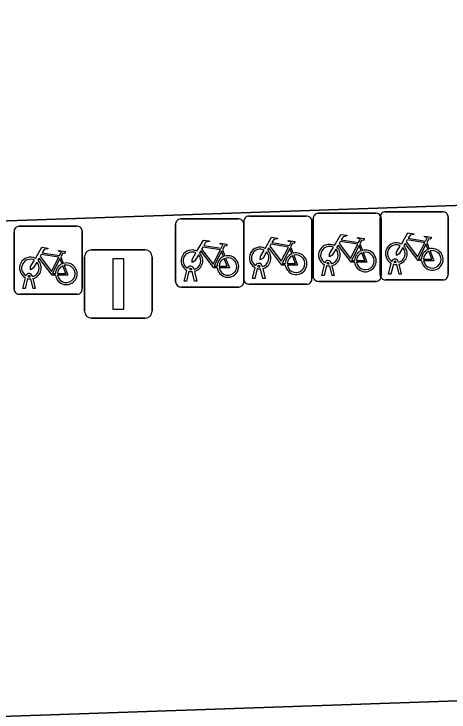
# Model space of a CAD drawing. Extents: x 160554 to 161248, y 385329 to 386506.
# Drawn here: x 160810.19 to 160816.57, y 386225.67 to 386235.92 of the extents above; entities that cross this region are included whole.
import ezdxf

# ---------------------------------------------------------------- set-up
doc = ezdxf.new("R2010")
doc.units = 0
for name, color, linetype in [('IMGEO_Erf', 7, 'Continuous'), ('IMGEO_Fietsenrek', 7, 'Continuous'), ('IMGEO_Lichtmast', 7, 'Continuous'), ('IMGEO_Rijbaan_lokaal_open', 7, 'Continuous'), ('IMGEO_Voetpad_open', 7, 'Continuous')]:
    doc.layers.add(name, color=color, linetype=linetype)

msp = doc.modelspace()

# ---------------------------------------------------------------- linework, layer by layer
at = {"layer": 'IMGEO_Erf'}
msp.add_lwpolyline([(160773.601, 386232.427), (160773.55, 386232.945), (160773.585, 386232.947), (160772.723, 386259.502), (160779.18, 386259.756), (160779.996, 386233.226), (160780.051, 386231.849), (160793.688, 386232.317), (160806.667, 386232.763), (160836.092, 386233.774), (160836.049, 386235.257), (160834.783, 386270.735), (160825.465, 386270.379), (160825.546, 386268.203), (160825.746, 386268.21), (160826.839, 386237.663), (160786.059, 386236.166), (160784.968, 386266.76), (160811.841, 386267.718), (160811.445, 386278.832)], dxfattribs=at)
at = {"layer": 'IMGEO_Fietsenrek'}
for p, q in [((160815.636, 386233.016), (160816.477, 386233.016)), ((160816.477, 386233.016), (160815.636, 386233.016)), ((160812.638, 386232.911), (160813.479, 386232.911)), ((160813.479, 386232.911), (160812.638, 386232.911)), ((160813.638, 386232.952), (160814.479, 386232.952)), ((160814.479, 386232.952), (160813.638, 386232.952)), ((160814.579, 386232.069), (160814.579, 386232.91)), ((160814.579, 386232.91), (160814.579, 386232.069)), ((160814.654, 386232.994), (160815.495, 386232.994)), ((160815.495, 386232.994), (160814.654, 386232.994)), ((160815.561, 386232.091), (160815.561, 386232.932)), ((160815.561, 386232.932), (160815.561, 386232.091)), ((160815.579, 386232.919), (160815.579, 386232.078)), ((160815.579, 386232.078), (160815.579, 386232.919)), ((160816.561, 386232.941), (160816.561, 386232.1)), ((160816.561, 386232.1), (160816.561, 386232.941)), ((160810.268, 386232.804), (160811.109, 386232.804)), ((160811.109, 386232.804), (160810.268, 386232.804)), ((160812.563, 386231.986), (160812.563, 386232.827)), ((160812.563, 386232.827), (160812.563, 386231.986)), ((160813.563, 386232.027), (160813.563, 386232.868)), ((160813.563, 386232.868), (160813.563, 386232.027)), ((160813.563, 386232.836), (160813.563, 386231.995)), ((160813.563, 386231.995), (160813.563, 386232.836)), ((160814.563, 386232.877), (160814.563, 386232.036)), ((160814.563, 386232.036), (160814.563, 386232.877)), ((160810.193, 386231.879), (160810.193, 386232.72)), ((160810.193, 386232.72), (160810.193, 386231.879)), ((160811.193, 386232.729), (160811.193, 386231.888)), ((160811.193, 386231.888), (160811.193, 386232.729)), ((160814.25, 386232.501), (160814.286, 386232.406)), ((160815.266, 386232.543), (160815.302, 386232.448)), ((160816.248, 386232.565), (160816.284, 386232.47)), ((160813.25, 386232.46), (160813.286, 386232.365)), ((160810.88, 386232.353), (160810.916, 386232.258)), ((160813.69, 386232.036), (160813.729, 386232.196)), ((160813.759, 386232.184), (160813.724, 386232.036)), ((160813.801, 386232.208), (160813.8, 386232.212)), ((160813.832, 386232.219), (160813.833, 386232.212)), ((160814.706, 386232.078), (160814.745, 386232.238)), ((160814.775, 386232.226), (160814.74, 386232.078)), ((160814.817, 386232.25), (160814.816, 386232.254)), ((160814.858, 386232.078), (160814.824, 386232.22)), ((160814.848, 386232.261), (160814.849, 386232.254)), ((160814.856, 386232.224), (160814.891, 386232.078)), ((160815.688, 386232.1), (160815.727, 386232.26)), ((160815.757, 386232.248), (160815.722, 386232.1)), ((160815.799, 386232.272), (160815.798, 386232.276)), ((160815.84, 386232.1), (160815.806, 386232.242)), ((160815.83, 386232.283), (160815.831, 386232.276)), ((160815.838, 386232.246), (160815.873, 386232.1)), ((160812.69, 386231.995), (160812.729, 386232.155)), ((160812.759, 386232.143), (160812.724, 386231.995)), ((160812.801, 386232.167), (160812.8, 386232.171)), ((160812.842, 386231.995), (160812.808, 386232.137)), ((160812.832, 386232.178), (160812.833, 386232.171)), ((160812.84, 386232.141), (160812.875, 386231.995)), ((160813.842, 386232.036), (160813.808, 386232.178)), ((160813.84, 386232.182), (160813.875, 386232.036)), ((160815.722, 386232.1), (160815.688, 386232.1)), ((160815.873, 386232.1), (160815.84, 386232.1)), ((160810.32, 386231.888), (160810.359, 386232.048)), ((160810.389, 386232.036), (160810.354, 386231.888)), ((160810.431, 386232.06), (160810.43, 386232.064)), ((160810.472, 386231.888), (160810.438, 386232.03)), ((160810.462, 386232.071), (160810.463, 386232.064)), ((160810.47, 386232.034), (160810.505, 386231.888)), ((160812.724, 386231.995), (160812.69, 386231.995)), ((160812.875, 386231.995), (160812.842, 386231.995)), ((160813.724, 386232.036), (160813.69, 386232.036)), ((160813.875, 386232.036), (160813.842, 386232.036)), ((160815.504, 386231.994), (160814.663, 386231.994)), ((160814.663, 386231.994), (160815.504, 386231.994)), ((160814.74, 386232.078), (160814.706, 386232.078)), ((160814.891, 386232.078), (160814.858, 386232.078)), ((160816.486, 386232.016), (160815.645, 386232.016)), ((160815.645, 386232.016), (160816.486, 386232.016)), ((160810.354, 386231.888), (160810.32, 386231.888)), ((160810.505, 386231.888), (160810.472, 386231.888)), ((160813.488, 386231.911), (160812.647, 386231.911)), ((160812.647, 386231.911), (160813.488, 386231.911)), ((160814.488, 386231.952), (160813.647, 386231.952)), ((160813.647, 386231.952), (160814.488, 386231.952)), ((160811.118, 386231.804), (160810.277, 386231.804)), ((160810.277, 386231.804), (160811.118, 386231.804))]:
    msp.add_line(p, q, dxfattribs=at)
for points in [[(160815.874, 386232.542), (160815.969, 386232.706), (160816.055, 386232.692), (160816.057, 386232.683), (160816.001, 386232.672), (160815.974, 386232.627), (160816.23, 386232.586)], [(160812.876, 386232.437), (160812.971, 386232.601), (160813.057, 386232.587), (160813.059, 386232.578), (160813.003, 386232.567), (160812.976, 386232.522), (160813.232, 386232.481)], [(160813.876, 386232.478), (160813.971, 386232.642), (160814.057, 386232.628), (160814.059, 386232.619), (160814.003, 386232.608), (160813.976, 386232.563), (160814.232, 386232.522)], [(160814.232, 386232.522), (160814.257, 386232.571), (160814.251, 386232.575), (160814.228, 386232.579), (160814.216, 386232.586), (160814.215, 386232.589), (160814.217, 386232.594), (160814.312, 386232.579), (160814.314, 386232.569), (160814.304, 386232.556), (160814.292, 386232.55), (160814.278, 386232.556), (160814.25, 386232.501)], [(160814.892, 386232.52), (160814.987, 386232.684), (160815.073, 386232.67), (160815.075, 386232.661), (160815.019, 386232.65), (160814.992, 386232.605), (160815.248, 386232.564)], [(160815.248, 386232.564), (160815.273, 386232.613), (160815.267, 386232.617), (160815.244, 386232.621), (160815.232, 386232.628), (160815.231, 386232.631), (160815.233, 386232.636), (160815.328, 386232.621), (160815.33, 386232.611), (160815.32, 386232.598), (160815.308, 386232.592), (160815.294, 386232.598), (160815.266, 386232.543)], [(160816.217, 386232.561), (160815.96, 386232.602), (160815.943, 386232.573), (160816.11, 386232.353), (160816.217, 386232.561)], [(160816.23, 386232.586), (160816.255, 386232.635), (160816.249, 386232.639), (160816.226, 386232.643), (160816.214, 386232.65), (160816.213, 386232.653), (160816.215, 386232.658), (160816.31, 386232.643), (160816.312, 386232.633), (160816.302, 386232.62), (160816.29, 386232.614), (160816.276, 386232.62), (160816.248, 386232.565)], [(160810.506, 386232.33), (160810.601, 386232.494), (160810.687, 386232.48), (160810.689, 386232.471), (160810.633, 386232.46), (160810.606, 386232.415), (160810.862, 386232.374)], [(160813.219, 386232.456), (160812.962, 386232.497), (160812.945, 386232.468), (160813.112, 386232.248), (160813.219, 386232.456)], [(160813.232, 386232.481), (160813.257, 386232.53), (160813.251, 386232.534), (160813.228, 386232.538), (160813.216, 386232.545), (160813.215, 386232.548), (160813.217, 386232.553), (160813.312, 386232.538), (160813.314, 386232.528), (160813.304, 386232.515), (160813.292, 386232.509), (160813.278, 386232.515), (160813.25, 386232.46)], [(160814.219, 386232.497), (160813.962, 386232.538), (160813.945, 386232.509), (160814.112, 386232.289), (160814.219, 386232.497)], [(160814.913, 386232.468), (160814.861, 386232.378), (160814.821, 386232.353), (160814.822, 386232.4), (160814.877, 386232.494)], [(160815.188, 386232.276), (160815.138, 386232.276), (160814.947, 386232.527), (160814.928, 386232.495)], [(160815.235, 386232.539), (160814.978, 386232.58), (160814.961, 386232.551), (160815.128, 386232.331), (160815.235, 386232.539)], [(160815.283, 386232.441), (160815.253, 386232.518), (160815.144, 386232.3), (160815.187, 386232.3)], [(160815.895, 386232.49), (160815.843, 386232.4), (160815.803, 386232.375), (160815.804, 386232.422), (160815.859, 386232.516)], [(160816.17, 386232.298), (160816.12, 386232.298), (160815.929, 386232.549), (160815.91, 386232.517)], [(160816.265, 386232.463), (160816.235, 386232.54), (160816.126, 386232.322), (160816.169, 386232.322)], [(160810.849, 386232.349), (160810.592, 386232.39), (160810.575, 386232.361), (160810.742, 386232.141), (160810.849, 386232.349)], [(160810.862, 386232.374), (160810.887, 386232.423), (160810.881, 386232.427), (160810.858, 386232.431), (160810.846, 386232.438), (160810.845, 386232.441), (160810.847, 386232.446), (160810.942, 386232.431), (160810.944, 386232.421), (160810.934, 386232.408), (160810.922, 386232.402), (160810.908, 386232.408), (160810.88, 386232.353)], [(160812.897, 386232.385), (160812.845, 386232.295), (160812.805, 386232.27), (160812.806, 386232.317), (160812.861, 386232.411)], [(160813.172, 386232.193), (160813.122, 386232.193), (160812.931, 386232.444), (160812.912, 386232.412)], [(160813.267, 386232.358), (160813.237, 386232.435), (160813.128, 386232.217), (160813.171, 386232.217)], [(160813.897, 386232.426), (160813.845, 386232.336), (160813.805, 386232.311), (160813.806, 386232.358), (160813.861, 386232.452)], [(160814.172, 386232.234), (160814.122, 386232.234), (160813.931, 386232.485), (160813.912, 386232.453)], [(160814.267, 386232.399), (160814.237, 386232.476), (160814.128, 386232.258), (160814.171, 386232.258)], [(160815.217, 386232.3), (160815.337, 386232.299), (160815.293, 386232.413)], [(160815.313, 386232.42), (160815.368, 386232.275), (160815.218, 386232.275)], [(160816.199, 386232.322), (160816.319, 386232.321), (160816.275, 386232.435)], [(160816.295, 386232.442), (160816.35, 386232.297), (160816.2, 386232.297)], [(160810.527, 386232.278), (160810.475, 386232.188), (160810.435, 386232.163), (160810.436, 386232.21), (160810.491, 386232.304)], [(160810.802, 386232.086), (160810.752, 386232.086), (160810.561, 386232.337), (160810.542, 386232.305)], [(160810.897, 386232.251), (160810.867, 386232.328), (160810.758, 386232.11), (160810.801, 386232.11)], [(160813.201, 386232.217), (160813.321, 386232.216), (160813.277, 386232.33)], [(160813.297, 386232.337), (160813.352, 386232.192), (160813.202, 386232.192)], [(160814.201, 386232.258), (160814.321, 386232.257), (160814.277, 386232.371)], [(160814.297, 386232.378), (160814.352, 386232.233), (160814.202, 386232.233)], [(160810.831, 386232.11), (160810.951, 386232.109), (160810.907, 386232.223)], [(160810.927, 386232.23), (160810.982, 386232.085), (160810.832, 386232.085)]]:
    msp.add_lwpolyline(points, dxfattribs=at)
for centre, radius, start, end in [((160815.639, 386232.938), 0.0779, 92.4484, 184.2845), ((160815.639, 386232.938), 0.0779, 92.4484, 184.2845), ((160816.483, 386232.938), 0.0779, 2.4484, 94.2845), ((160816.483, 386232.938), 0.0779, 2.4484, 94.2845), ((160812.641, 386232.833), 0.0779, 92.4484, 184.2845), ((160812.641, 386232.833), 0.0779, 92.4484, 184.2845), ((160813.485, 386232.833), 0.0779, 2.4484, 94.2845), ((160813.485, 386232.833), 0.0779, 2.4484, 94.2845), ((160813.641, 386232.874), 0.0779, 92.4484, 184.2845), ((160813.641, 386232.874), 0.0779, 92.4484, 184.2845), ((160814.485, 386232.874), 0.0779, 2.4484, 94.2845), ((160814.485, 386232.874), 0.0779, 2.4484, 94.2845), ((160814.657, 386232.916), 0.0779, 92.4484, 184.2845), ((160814.657, 386232.916), 0.0779, 92.4484, 184.2845), ((160815.501, 386232.916), 0.0779, 2.4484, 94.2845), ((160815.501, 386232.916), 0.0779, 2.4484, 94.2845), ((160810.271, 386232.726), 0.0779, 92.4484, 184.2845), ((160810.271, 386232.726), 0.0779, 92.4484, 184.2845), ((160811.115, 386232.726), 0.0779, 2.4484, 94.2845), ((160811.115, 386232.726), 0.0779, 2.4484, 94.2845), ((160813.803, 386232.337), 0.159, 62.6766, 242.1369), ((160814.819, 386232.379), 0.159, 62.6766, 242.1369), ((160814.819, 386232.379), 0.129, 63.3192, 238.903), ((160814.819, 386232.379), 0.159, 283.5766, 46.6042), ((160815.801, 386232.401), 0.159, 62.6766, 242.1369), ((160815.801, 386232.401), 0.129, 63.3192, 238.903), ((160815.801, 386232.401), 0.159, 283.5766, 46.6042), ((160812.803, 386232.296), 0.159, 62.6766, 242.1369), ((160812.803, 386232.296), 0.129, 63.3192, 238.903), ((160812.803, 386232.296), 0.159, 283.5766, 46.6042), ((160813.803, 386232.337), 0.129, 63.3192, 238.903), ((160813.803, 386232.337), 0.129, 283.6043, 43.4302), ((160813.803, 386232.337), 0.159, 283.5766, 46.6042), ((160814.33, 386232.253), 0.159, 113.3408, 178.3217), ((160814.33, 386232.253), 0.159, 187.0065, 105.7708), ((160814.819, 386232.379), 0.129, 283.6043, 43.4302), ((160815.346, 386232.295), 0.159, 113.3408, 178.3217), ((160815.346, 386232.295), 0.159, 187.0065, 105.7708), ((160815.346, 386232.295), 0.129, 113.923, 177.9556), ((160815.346, 386232.295), 0.129, 188.6715, 104.5883), ((160815.801, 386232.401), 0.129, 283.6043, 43.4302), ((160816.328, 386232.317), 0.159, 113.3408, 178.3217), ((160816.328, 386232.317), 0.159, 187.0065, 105.7708), ((160816.328, 386232.317), 0.129, 113.923, 177.9556), ((160816.328, 386232.317), 0.129, 188.6715, 104.5883), ((160810.433, 386232.189), 0.159, 62.6766, 242.1369), ((160810.433, 386232.189), 0.129, 63.3192, 238.903), ((160810.433, 386232.189), 0.159, 283.5766, 46.6042), ((160812.803, 386232.296), 0.129, 283.6043, 43.4302), ((160813.33, 386232.212), 0.159, 113.3408, 178.3217), ((160813.33, 386232.212), 0.159, 187.0065, 105.7708), ((160813.33, 386232.212), 0.129, 113.923, 177.9556), ((160813.33, 386232.212), 0.129, 188.6715, 104.5883), ((160814.33, 386232.253), 0.129, 113.923, 177.9556), ((160814.33, 386232.253), 0.129, 188.6715, 104.5883), ((160814.799, 386232.25), 0.0499, 12.8025, 158.6934), ((160815.781, 386232.272), 0.0499, 12.8025, 158.6934), ((160815.781, 386232.272), 0.0174, 12.8025, 163.4502), ((160810.433, 386232.189), 0.129, 283.6043, 43.4302), ((160810.96, 386232.105), 0.159, 113.3408, 178.3217), ((160810.96, 386232.105), 0.159, 187.0065, 105.7708), ((160810.96, 386232.105), 0.129, 113.923, 177.9556), ((160810.96, 386232.105), 0.129, 188.6715, 104.5883), ((160812.783, 386232.167), 0.0499, 12.8025, 158.6934), ((160812.783, 386232.167), 0.0174, 12.8025, 163.4502), ((160813.783, 386232.208), 0.0499, 12.8025, 158.6934), ((160813.803, 386232.337), 0.159, 253.9967, 271.7867), ((160813.783, 386232.208), 0.0174, 12.8025, 163.4502), ((160813.803, 386232.337), 0.129, 253.415, 269.0204), ((160814.819, 386232.379), 0.159, 253.9967, 271.7867), ((160814.799, 386232.25), 0.0174, 12.8025, 163.4502), ((160814.819, 386232.379), 0.129, 253.415, 269.0204), ((160815.801, 386232.401), 0.159, 253.9967, 271.7867), ((160815.801, 386232.401), 0.129, 253.415, 269.0204), ((160810.413, 386232.06), 0.0499, 12.8025, 158.6934), ((160812.803, 386232.296), 0.159, 253.9967, 271.7867), ((160812.803, 386232.296), 0.129, 253.415, 269.0204), ((160815.639, 386232.094), 0.0779, 182.4484, 274.2845), ((160815.639, 386232.094), 0.0779, 182.4484, 274.2845), ((160816.483, 386232.094), 0.0779, 272.4484, 4.2845), ((160816.483, 386232.094), 0.0779, 272.4484, 4.2845), ((160810.433, 386232.189), 0.159, 253.9967, 271.7867), ((160810.413, 386232.06), 0.0174, 12.8025, 163.4502), ((160810.433, 386232.189), 0.129, 253.415, 269.0204), ((160812.641, 386231.989), 0.0779, 182.4484, 274.2845), ((160812.641, 386231.989), 0.0779, 182.4484, 274.2845), ((160813.485, 386231.989), 0.0779, 272.4484, 4.2845), ((160813.485, 386231.989), 0.0779, 272.4484, 4.2845), ((160813.641, 386232.03), 0.0779, 182.4484, 274.2845), ((160813.641, 386232.03), 0.0779, 182.4484, 274.2845), ((160814.485, 386232.03), 0.0779, 272.4484, 4.2845), ((160814.485, 386232.03), 0.0779, 272.4484, 4.2845), ((160814.657, 386232.072), 0.0779, 182.4484, 274.2845), ((160814.657, 386232.072), 0.0779, 182.4484, 274.2845), ((160815.501, 386232.072), 0.0779, 272.4484, 4.2845), ((160815.501, 386232.072), 0.0779, 272.4484, 4.2845), ((160810.271, 386231.882), 0.0779, 182.4484, 274.2845), ((160810.271, 386231.882), 0.0779, 182.4484, 274.2845), ((160811.115, 386231.882), 0.0779, 272.4484, 4.2845), ((160811.115, 386231.882), 0.0779, 272.4484, 4.2845)]:
    msp.add_arc(centre, radius, start, end, dxfattribs=at)
at = {"layer": 'IMGEO_Lichtmast'}
for p, q in [((160811.328, 386232.455), (160812.118, 386232.455)), ((160812.118, 386232.455), (160811.328, 386232.455)), ((160811.228, 386231.555), (160811.228, 386232.355)), ((160811.228, 386232.355), (160811.228, 386231.555)), ((160812.218, 386232.355), (160812.218, 386231.555)), ((160812.218, 386231.555), (160812.218, 386232.355)), ((160812.118, 386231.455), (160811.328, 386231.455)), ((160811.328, 386231.455), (160812.118, 386231.455))]:
    msp.add_line(p, q, dxfattribs=at)
msp.add_lwpolyline([(160811.648, 386232.33), (160811.798, 386232.33), (160811.798, 386231.58), (160811.648, 386231.58), (160811.648, 386232.33)], dxfattribs=at)
for centre, start, end in [((160811.328, 386232.355), 90, 180), ((160811.328, 386232.355), 90, 180), ((160812.118, 386232.355), 0, 90), ((160812.118, 386232.355), 360, 90), ((160811.328, 386231.555), 180, 270), ((160811.328, 386231.555), 180, 270), ((160812.118, 386231.555), 270, 0), ((160812.118, 386231.555), 270, 0)]:
    msp.add_arc(centre, 0.1, start, end, dxfattribs=at)
at = {"layer": 'IMGEO_Rijbaan_lokaal_open'}
for points in [[(160851.021, 386241.135), (160849.197, 386240.981), (160847.794, 386240.675), (160846.552, 386240.516), (160845.275, 386240.592), (160845.048, 386240.657), (160844.084, 386240.932), (160843.078, 386241.685), (160842.481, 386242.786), (160842.236, 386244.041), (160842.101, 386245.254), (160842.018, 386246.518), (160841.882, 386250.188), (160841.657, 386256.554), (160840.467, 386256.546), (160839.687, 386270.922), (160834.783, 386270.735), (160836.049, 386235.257), (160836.092, 386233.774), (160806.667, 386232.763), (160793.688, 386232.317)], [(160849.865, 386213.91), (160848.841, 386213.867), (160846.876, 386213.804), (160845.835, 386213.757), (160845.837, 386213.699), (160845.85, 386213.372), (160800.52, 386211.721), (160800.435, 386214.337), (160800.284, 386214.332), (160798.632, 386214.275), (160798.412, 386222.183), (160798.324, 386225.21), (160841.631, 386226.697), (160931.697, 386229.873)]]:
    msp.add_lwpolyline(points, dxfattribs=at)
at = {"layer": 'IMGEO_Voetpad_open'}
msp.add_lwpolyline([(160931.697, 386229.873), (160841.631, 386226.697), (160798.324, 386225.21), (160798.412, 386222.183), (160800.038, 386222.239), (160846.495, 386223.835), (160848.491, 386223.912), (160872.085, 386224.763)], dxfattribs=at)

doc.saveas('drawing.dxf')
